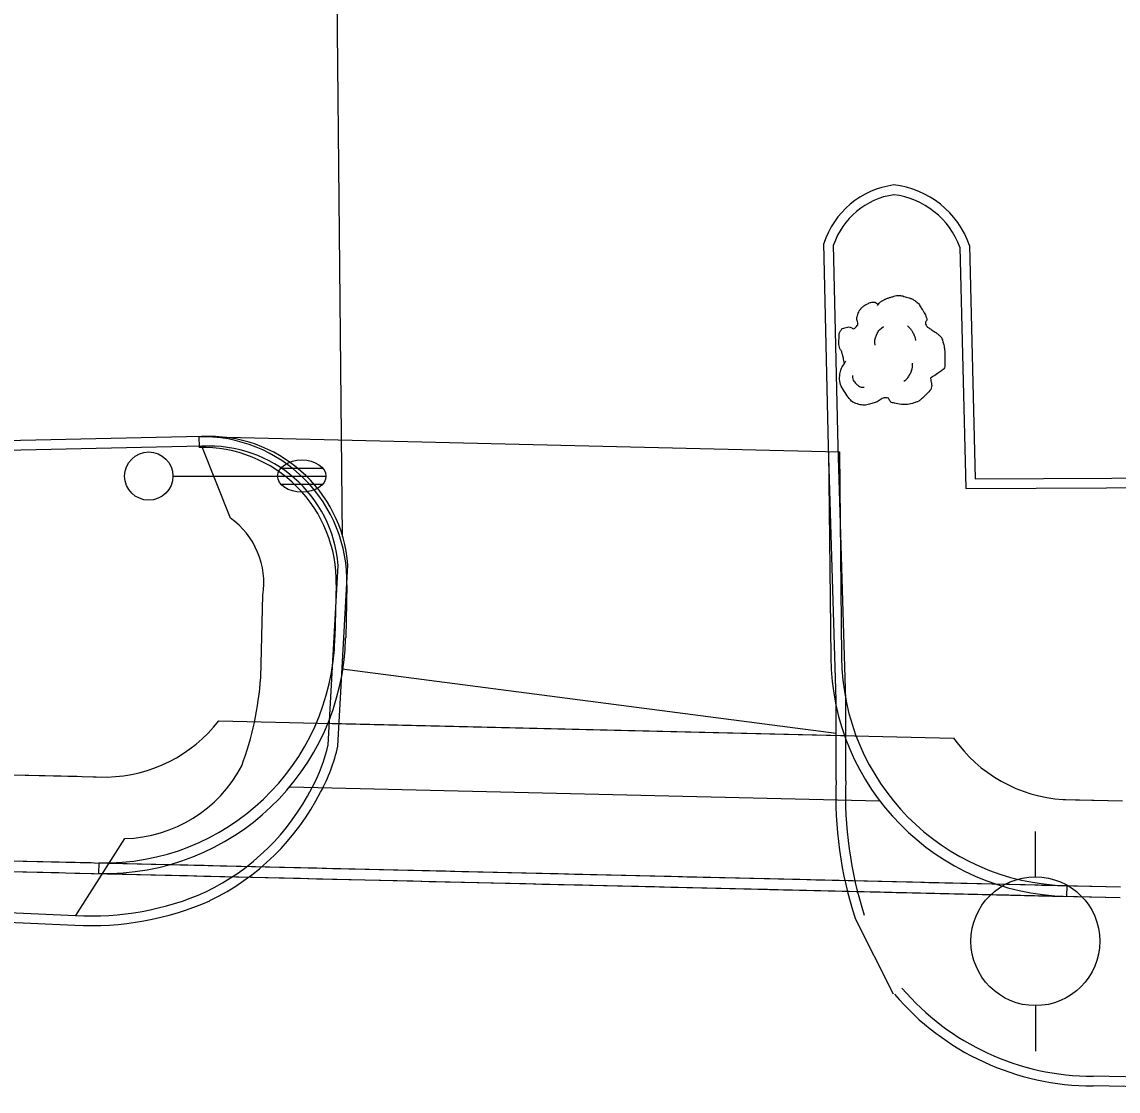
# Model space of a CAD drawing. Extents: x 2145380 to 2157287, y 139568 to 149130.
# Drawn here: x 2147505.9 to 2147573.9, y 143199 to 143265.5 of the extents above; entities that cross this region are included whole.
import ezdxf

# ---------------------------------------------------------------- set-up
doc = ezdxf.new("R2010")
doc.units = 0
for name, color, linetype in [('PR_PREVIOUSLY CONSTRUCTED', 7, 'Continuous'), ('TOPO_Asphalt', 7, 'Continuous'), ('TOPO_Curb Back', 7, 'Continuous'), ('TOPO_Light Pole', 7, 'Continuous'), ('TOPO_Power Pole', 7, 'Continuous'), ('TOPO_Sidewalk', 7, 'Continuous'), ('TOPO_Tree', 7, 'Continuous')]:
    doc.layers.add(name, color=color, linetype=linetype)

# ---------------------------------------------------------------- blocks, each defined once
blk = doc.blocks.new('LP')
at = {"layer": 'TOPO_Light Pole'}
blk.add_line((3.81, 0), (20.32, 0), dxfattribs=at)
for points in [[(20.32, 0), (27.94, 0)], [(20.32, 0), (23.5, 0)], [(20.83, 1.27), (27.43, 1.27)], [(20.83, 1.27), (23.5, 1.27)], [(23.71, 1.27), (27.43, 1.27)], [(23.71, 0), (27.94, 0)], [(20.83, -1.27), (27.43, -1.27)], [(20.83, -1.27), (23.5, -1.27)], [(23.71, -1.27), (27.43, -1.27)]]:
    blk.add_lwpolyline(points, dxfattribs=at)
blk.add_circle((0, 0), 3.81, dxfattribs=at)
blk.add_ellipse((24.13, 0), major_axis=(3.81, 0), ratio=0.666667, dxfattribs=at)
blk = doc.blocks.new('TREE')
at = {"layer": 'TOPO_Tree'}
for points in [[(-3.49, 17.6), (-3.07, 18.27), (-2.58, 18.8), (-1.9, 19.19), (-1.05, 19.68), (-0.19, 19.96), (0.74, 20.24), (1.62, 20.51), (2.51, 20.82), (3.39, 20.77), (4.1, 20.73), (4.8, 20.47), (5.51, 20.24), (6.43, 19.95), (7.32, 19.73), (8.15, 19.19), (9.36, 18.4), (10.02, 17.21), (10.8, 16.01), (11.24, 15.33), (11.58, 14.62), (11.86, 13.89), (12.17, 13.08), (11.37, 12.02), (11.86, 11.25), (12, 11.03), (12.18, 10.86), (12.39, 10.72), (12.91, 10.35), (13.45, 10.02), (13.97, 9.66), (14.7, 9.16), (15.41, 8.68), (16.09, 8.07), (16.7, 7.53), (16.93, 6.73), (17.15, 5.95), (17.59, 4.38), (17.71, 2.77), (17.68, 1.19), (17.65, -0.25), (17.83, -2.22), (16.62, -3.04), (15.47, -3.83), (14.31, -4.58), (13.16, -5.35)], [(-14.07, -0.4), (-14.17, 0.5), (-14.37, 1.38), (-14.6, 2.25), (-14.84, 3.17), (-15.47, 3.96), (-15.66, 4.9), (-15.8, 5.59), (-15.71, 6.31), (-15.66, 7.01), (-15.6, 7.91), (-15.72, 8.8), (-15.13, 9.66), (-14.62, 10.42), (-13.76, 10.49), (-13.02, 10.72), (-12.18, 10.98), (-11.06, 10), (-10.37, 10.72), (-9.4, 11.74), (-10.29, 13.28), (-9.84, 14.42), (-9.56, 15.15), (-9.32, 15.89), (-8.78, 16.54), (-8.18, 17.26), (-7.5, 17.68), (-6.67, 18.13), (-6.14, 18.41), (-5.61, 18.61), (-5.08, 18.66), (-4.55, 18.71), (-4.02, 18.54), (-3.49, 18.13)], [(-4.21, 5.09), (-4.46, 6.09), (-4.3, 7.21), (-3.84, 8.21), (-3.33, 9.34), (-2.71, 10.27), (-1.64, 10.97)], [(5.89, 11.15), (6.5, 10.68), (6.96, 10.17), (7.36, 9.5), (7.93, 8.56), (8.31, 7.6), (8.46, 6.56)], [(13.16, -5.34), (13.25, -5.81), (13.36, -6.28), (13.45, -6.75), (13.76, -8.52), (12.24, -10.03), (10.8, -11.51), (9.98, -12.34), (9.13, -12.77), (8.15, -13.1), (5.97, -13.83), (3.32, -13.56), (1.27, -13.1), (0.49, -12.92), (-0.06, -11.44), (-0.84, -11.51), (-2.04, -11.61), (-3.28, -12.78), (-4.55, -13.1), (-6.06, -13.47), (-7.77, -14.03), (-9.31, -13.62), (-11.36, -13.09), (-12.84, -11.41), (-14.07, -9.39), (-15.32, -7.35), (-15.61, -5.13), (-15.13, -3.04), (-14.87, -1.89), (-13.91, -0.75), (-13.54, 0.13)], [(4.79, -6.29), (5.71, -5.66), (6.3, -4.92), (6.81, -3.91), (7.36, -2.81), (7.63, -1.7), (7.54, -0.6)], [(-11.38, -4.46), (-11.47, -5.41), (-11.03, -6.32), (-10.09, -7.22), (-9.3, -7.97), (-8.49, -8.26), (-7.7, -8.14)]]:
    blk.add_open_spline(points, degree=3, dxfattribs=at)
blk = doc.blocks.new('POWPOL')
at = {"layer": 'TOPO_Power Pole'}
for p, q in [((0, 10.16), (0, 17.34)), ((0, -10.16), (0, -17.34))]:
    blk.add_line(p, q, dxfattribs=at)
blk.add_circle((0, 0), 10.16, dxfattribs=at)

msp = doc.modelspace()

# ---------------------------------------------------------------- linework, layer by layer
at = {"layer": 'PR_PREVIOUSLY CONSTRUCTED'}
for p, q in [((2147516.834, 143239.692), (2147556.599, 143238.755)), ((2147516.834, 143239.692), (2147516.848, 143239.026)), ((2147555.932, 143238.771), (2147556.062, 143225.98)), ((2147556.599, 143238.755), (2147556.729, 143225.987)), ((2147525.36, 143230.498), (2147525.283, 143227.211)), ((2147526.027, 143230.482), (2147525.949, 143227.195)), ((2147518.076, 143222.046), (2147563.688, 143220.971)), ((2147524.844, 143221.886), (2147556.911, 143221.131)), ((2147522.473, 143217.941), (2147559.094, 143217.078)), ((2147510.616, 143213.219), (2147510.6, 143212.552)), ((2147510.616, 143213.219), (2147570.724, 143211.803)), ((2147510.6, 143212.552), (2147570.699, 143211.137)), ((2147510.6, 143212.552), (2147570.699, 143211.137)), ((2147510.6, 143212.552), (2147570.708, 143211.137)), ((2147570.724, 143211.803), (2147570.708, 143211.137))]:
    msp.add_line(p, q, dxfattribs=at)
for points in [[(2147505.285, 143218.687), (2147506.046, 143218.669), (2147506.285, 143218.663), (2147506.93, 143218.648), (2147507.284, 143218.64), (2147507.815, 143218.627), (2147508.284, 143218.616), (2147508.7, 143218.607), (2147509.284, 143218.593), (2147509.585, 143218.586), (2147510.283, 143218.569), (2147510.469, 143218.565), (2147511.142, 143218.549)], [(2147570.483, 143217.151), (2147570.63, 143217.148), (2147571.267, 143217.133), (2147571.514, 143217.127), (2147572.266, 143217.109), (2147572.399, 143217.106), (2147573.266, 143217.086), (2147573.284, 143217.085), (2147574.168, 143217.064)], [(2147505.159, 143213.349), (2147505.92, 143213.331), (2147506.159, 143213.325), (2147506.805, 143213.31), (2147507.159, 143213.301), (2147507.689, 143213.289), (2147508.158, 143213.278), (2147508.574, 143213.268), (2147509.158, 143213.254), (2147509.459, 143213.247), (2147510.158, 143213.231), (2147510.344, 143213.226), (2147511.157, 143213.207), (2147511.228, 143213.206), (2147512.113, 143213.185), (2147512.157, 143213.184), (2147512.998, 143213.164), (2147513.157, 143213.16), (2147513.882, 143213.143), (2147514.157, 143213.137), (2147514.767, 143213.122), (2147515.156, 143213.113), (2147515.652, 143213.101), (2147516.156, 143213.089), (2147516.536, 143213.08), (2147517.156, 143213.066), (2147517.421, 143213.06), (2147518.156, 143213.042), (2147518.306, 143213.039), (2147519.155, 143213.019), (2147519.191, 143213.018), (2147520.075, 143212.997), (2147520.155, 143212.995), (2147520.96, 143212.976), (2147520.995, 143212.975), (2147521.155, 143212.972), (2147521.845, 143212.955), (2147522.154, 143212.948), (2147522.729, 143212.935), (2147523.154, 143212.925), (2147523.614, 143212.914), (2147524.154, 143212.901), (2147524.499, 143212.893), (2147525.154, 143212.877), (2147525.384, 143212.872), (2147526.153, 143212.854), (2147526.268, 143212.851), (2147527.153, 143212.83), (2147528.038, 143212.81), (2147528.153, 143212.807), (2147528.922, 143212.789), (2147529.152, 143212.783), (2147529.807, 143212.768), (2147530.152, 143212.76), (2147530.692, 143212.747), (2147531.152, 143212.736), (2147531.577, 143212.726), (2147532.152, 143212.713), (2147532.461, 143212.705), (2147533.151, 143212.689), (2147533.346, 143212.685), (2147534.151, 143212.666), (2147534.231, 143212.664), (2147535.115, 143212.643), (2147535.151, 143212.642), (2147536, 143212.622), (2147536.151, 143212.618), (2147536.885, 143212.601), (2147537.15, 143212.595), (2147537.77, 143212.58), (2147538.15, 143212.571), (2147538.654, 143212.559), (2147539.15, 143212.548), (2147539.539, 143212.539), (2147540.149, 143212.524), (2147540.424, 143212.518), (2147540.669, 143212.512), (2147541.149, 143212.501), (2147541.308, 143212.497), (2147542.149, 143212.477), (2147542.193, 143212.476), (2147543.078, 143212.455), (2147543.149, 143212.454), (2147543.963, 143212.434), (2147544.148, 143212.43), (2147544.847, 143212.414), (2147545.148, 143212.406), (2147545.732, 143212.393), (2147546.148, 143212.383), (2147546.617, 143212.372), (2147547.147, 143212.359), (2147547.501, 143212.351), (2147548.147, 143212.336), (2147548.386, 143212.33), (2147549.147, 143212.312), (2147549.271, 143212.309), (2147550.147, 143212.289), (2147550.155, 143212.289), (2147551.04, 143212.268), (2147551.146, 143212.265), (2147551.925, 143212.247), (2147552.146, 143212.242), (2147552.286, 143212.238), (2147552.81, 143212.226), (2147553.146, 143212.218), (2147553.694, 143212.205), (2147554.146, 143212.195), (2147554.579, 143212.184), (2147555.145, 143212.171), (2147555.464, 143212.163), (2147556.145, 143212.147), (2147556.348, 143212.143), (2147557.145, 143212.124), (2147557.233, 143212.122), (2147558.118, 143212.101), (2147558.144, 143212.1), (2147559.003, 143212.08), (2147559.144, 143212.077), (2147559.887, 143212.059), (2147560.144, 143212.053), (2147560.772, 143212.038), (2147561.144, 143212.03), (2147561.657, 143212.018), (2147562.143, 143212.006), (2147562.541, 143211.997), (2147563.143, 143211.983), (2147563.426, 143211.976), (2147564.143, 143211.959), (2147564.311, 143211.955), (2147565.142, 143211.935), (2147565.196, 143211.934), (2147566.08, 143211.913), (2147566.142, 143211.912), (2147566.965, 143211.893), (2147567.142, 143211.888), (2147567.85, 143211.872), (2147568.142, 143211.865), (2147568.734, 143211.851), (2147569.141, 143211.841), (2147569.619, 143211.83), (2147570.141, 143211.818), (2147570.504, 143211.809), (2147571.141, 143211.794), (2147571.389, 143211.788), (2147572.141, 143211.771), (2147572.273, 143211.768), (2147573.14, 143211.747), (2147573.158, 143211.747), (2147574.043, 143211.726)], [(2147505.143, 143212.681), (2147505.904, 143212.663), (2147506.143, 143212.657), (2147506.789, 143212.642), (2147507.143, 143212.634), (2147507.674, 143212.621), (2147508.143, 143212.61), (2147508.558, 143212.601), (2147509.142, 143212.587), (2147509.443, 143212.58), (2147510.142, 143212.563), (2147510.328, 143212.559), (2147511.142, 143212.54), (2147511.212, 143212.538), (2147512.097, 143212.517), (2147512.141, 143212.516), (2147512.982, 143212.496), (2147513.141, 143212.493), (2147513.867, 143212.476), (2147514.141, 143212.469), (2147514.751, 143212.455), (2147515.141, 143212.446), (2147515.636, 143212.434), (2147516.14, 143212.422), (2147516.521, 143212.413), (2147517.14, 143212.398), (2147517.405, 143212.392), (2147518.14, 143212.375), (2147518.29, 143212.371), (2147519.14, 143212.351), (2147519.175, 143212.35), (2147520.06, 143212.33), (2147520.139, 143212.328), (2147520.944, 143212.309), (2147520.979, 143212.308), (2147521.139, 143212.304), (2147521.829, 143212.288), (2147522.139, 143212.281), (2147522.714, 143212.267), (2147523.138, 143212.257), (2147523.598, 143212.246), (2147524.138, 143212.234), (2147524.483, 143212.225), (2147525.138, 143212.21), (2147525.368, 143212.205), (2147526.138, 143212.186), (2147526.253, 143212.184), (2147527.137, 143212.163), (2147528.022, 143212.142), (2147528.137, 143212.139), (2147528.907, 143212.121), (2147529.137, 143212.116), (2147529.791, 143212.1), (2147530.136, 143212.092), (2147530.676, 143212.08), (2147531.136, 143212.069), (2147531.561, 143212.059), (2147532.136, 143212.045), (2147532.446, 143212.038), (2147533.136, 143212.022), (2147533.33, 143212.017), (2147534.135, 143211.998), (2147534.215, 143211.996), (2147535.1, 143211.975), (2147535.135, 143211.975), (2147535.984, 143211.955), (2147536.135, 143211.951), (2147536.869, 143211.934), (2147537.135, 143211.927), (2147537.754, 143211.913), (2147538.134, 143211.904), (2147538.639, 143211.892), (2147539.134, 143211.88), (2147539.523, 143211.871), (2147540.134, 143211.857), (2147540.408, 143211.85), (2147540.654, 143211.845), (2147541.133, 143211.833), (2147541.293, 143211.829), (2147542.133, 143211.81), (2147542.177, 143211.809), (2147543.062, 143211.788), (2147543.133, 143211.786), (2147543.947, 143211.767), (2147544.133, 143211.763), (2147544.831, 143211.746), (2147545.132, 143211.739), (2147545.716, 143211.725), (2147546.132, 143211.715), (2147546.601, 143211.704), (2147547.132, 143211.692), (2147547.486, 143211.684), (2147548.131, 143211.668), (2147548.37, 143211.663), (2147549.131, 143211.645), (2147549.255, 143211.642), (2147550.131, 143211.621), (2147550.14, 143211.621), (2147551.024, 143211.6), (2147551.131, 143211.598), (2147551.909, 143211.579), (2147552.13, 143211.574), (2147552.27, 143211.571), (2147552.794, 143211.559), (2147553.13, 143211.551), (2147553.679, 143211.538), (2147554.13, 143211.527), (2147554.563, 143211.517), (2147555.13, 143211.504), (2147555.448, 143211.496), (2147556.129, 143211.48), (2147556.333, 143211.475), (2147557.129, 143211.456), (2147557.217, 143211.454), (2147558.102, 143211.433), (2147558.129, 143211.433), (2147558.987, 143211.413), (2147559.128, 143211.409), (2147559.872, 143211.392), (2147560.128, 143211.386), (2147560.756, 143211.371), (2147561.128, 143211.362), (2147561.641, 143211.35), (2147562.128, 143211.339), (2147562.526, 143211.329), (2147563.127, 143211.315), (2147563.41, 143211.308), (2147564.127, 143211.292), (2147564.295, 143211.288), (2147565.127, 143211.268), (2147565.18, 143211.267), (2147566.065, 143211.246), (2147566.126, 143211.244), (2147566.949, 143211.225), (2147567.126, 143211.221), (2147567.834, 143211.204), (2147568.126, 143211.197), (2147568.719, 143211.183), (2147569.126, 143211.174), (2147569.603, 143211.163), (2147570.125, 143211.15), (2147570.488, 143211.142), (2147571.125, 143211.127), (2147571.373, 143211.121), (2147572.125, 143211.103), (2147572.258, 143211.1), (2147573.125, 143211.08), (2147573.142, 143211.079), (2147574.027, 143211.058)]]:
    msp.add_lwpolyline(points, dxfattribs=at)
for centre, radius, start, end in [((2147517.029, 143230.694), 9, 358.65055, 91.24551), ((2147517.029, 143230.694), 8.333, 358.65055, 91.24551), ((2147510.953, 143227.548), 15, 268.65055, 358.65055), ((2147510.953, 143227.548), 14.333, 268.65055, 358.65055), ((2147571.061, 143226.132), 15, 180.58094, 268.65055), ((2147571.061, 143226.132), 14.333, 180.58094, 268.65055), ((2147510.953, 143227.548), 9, 271.20203, 322.31091), ((2147571.061, 143226.132), 9, 214.99019, 266.31926)]:
    msp.add_arc(centre, radius, start, end, dxfattribs=at)
at = {"layer": 'TOPO_Asphalt'}
for p, q in [((2147525.762, 143233.495), (2147525.275, 143281.259)), ((2147556.393, 143221.249), (2147525.729, 143225.251)), ((2147559.966, 143205.065), (2147557.577, 143209.776))]:
    msp.add_line(p, q, dxfattribs=at)
at = {"layer": 'TOPO_Curb Back'}
for points in [[(2147517.019, 143239.096), (2147482.377, 143238.343), (2147439.31, 143237.845), (2147408.436, 143237.554), (2147377.765, 143260.51), (2147364.559, 143270.237), (2147354.306, 143301.631), (2147333.229, 143365.364), (2147326.816, 143385.521), (2147326.462, 143411.357), (2147326.233, 143416.012)], [(2147516.996, 143239.696), (2147482.367, 143238.943), (2147439.304, 143238.445), (2147408.633, 143238.155), (2147378.122, 143260.991), (2147365.069, 143270.606), (2147354.876, 143301.818), (2147333.799, 143365.549), (2147327.414, 143385.618), (2147327.062, 143411.376), (2147326.834, 143415.995)], [(2147556.391, 143218.323), (2147556.395, 143223.331), (2147555.923, 143239.071), (2147555.631, 143251.688)], [(2147556.991, 143218.312), (2147556.995, 143223.34), (2147556.523, 143239.087), (2147556.233, 143251.598)], [(2147564.679, 143251.565), (2147565.037, 143237.073), (2147586.262, 143237.166)], [(2147564.081, 143251.454), (2147564.451, 143236.47), (2147586.265, 143236.566)], [(2147524.867, 143220.545), (2147525.485, 143231.698)], [(2147525.463, 143220.463), (2147526.086, 143231.704)], [(2147377.31, 143217.58), (2147403.563, 143215.419), (2147433.326, 143212.43), (2147447.34, 143211.18), (2147492.585, 143210.09), (2147509.145, 143209.355)], [(2147377.359, 143218.178), (2147403.618, 143216.016), (2147433.382, 143213.027), (2147447.374, 143211.779), (2147492.605, 143210.689), (2147509.176, 143209.955)], [(2147588.336, 143199.64), (2147572.354, 143199.962)], [(2147588.324, 143199.041), (2147572.348, 143199.362)]]:
    msp.add_lwpolyline(points, dxfattribs=at)
for centre, radius, start, end in [((2147560.686, 143250.064), 5.309, 97.70447, 162.18137), ((2147559.356, 143249.729), 5.63, 19.03187, 83.7006), ((2147560.686, 143250.064), 4.709, 98.6003, 160.9861), ((2147559.356, 143249.729), 5.03, 20.0618, 82.85889), ((2147517.469, 143231.068), 8.64, 4.22139, 93.14053), ((2147517.469, 143231.068), 8.04, 4.49266, 93.20997), ((2147514.982, 143222.779), 10.134, 331.17478, 347.26593), ((2147514.982, 143222.779), 10.734, 331.23313, 347.53764), ((2147581.204, 143217.41), 24.83, 177.89257, 197.90578), ((2147581.204, 143217.41), 24.23, 177.86723, 197.90578), ((2147511.03, 143224.359), 14.367, 295.7068, 333.25364), ((2147511.03, 143224.359), 14.967, 295.66873, 333.21214), ((2147510.2, 143227.418), 17.494, 266.64501, 293.8109), ((2147510.2, 143227.418), 18.094, 266.65865, 293.84228), ((2147572.345, 143215.552), 15.59, 220.42193, 270.03585), ((2147572.345, 143215.552), 16.19, 220.42193, 270.01364)]:
    msp.add_arc(centre, radius, start, end, dxfattribs=at)
at = {"layer": 'TOPO_Sidewalk'}
for points in [[(2147518.791, 143234.638), (2147517.019, 143239.096)], [(2147520.674, 143224.727), (2147520.808, 143229.836)], [(2147509.189, 143209.956), (2147512.233, 143214.729)]]:
    msp.add_lwpolyline(points, dxfattribs=at)
for centre, radius, start, end in [((2147515.917, 143230.606), 4.952, 351.05759, 54.5152), ((2147500.896, 143226.101), 19.825, 339.75169, 356.02603), ((2147512.036, 143223.148), 8.422, 271.33811, 332.35063)]:
    msp.add_arc(centre, radius, start, end, dxfattribs=at)

# ---------------------------------------------------------------- block references
at = {"layer": 'TOPO_Light Pole', "xscale": 0.39370000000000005, "yscale": 0.3937000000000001}
msp.add_blockref('LP', (2147513.726, 143237.243), dxfattribs=at)
at = {"layer": 'TOPO_Power Pole', "xscale": 0.39370000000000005, "yscale": 0.3937000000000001}
msp.add_blockref('POWPOL', (2147568.767, 143208.348), dxfattribs=at)
at = {"layer": 'TOPO_Tree', "xscale": 0.19685000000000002, "yscale": 0.19685000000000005}
msp.add_blockref('TREE', (2147559.659, 143244.375), dxfattribs=at)

doc.saveas('drawing.dxf')
